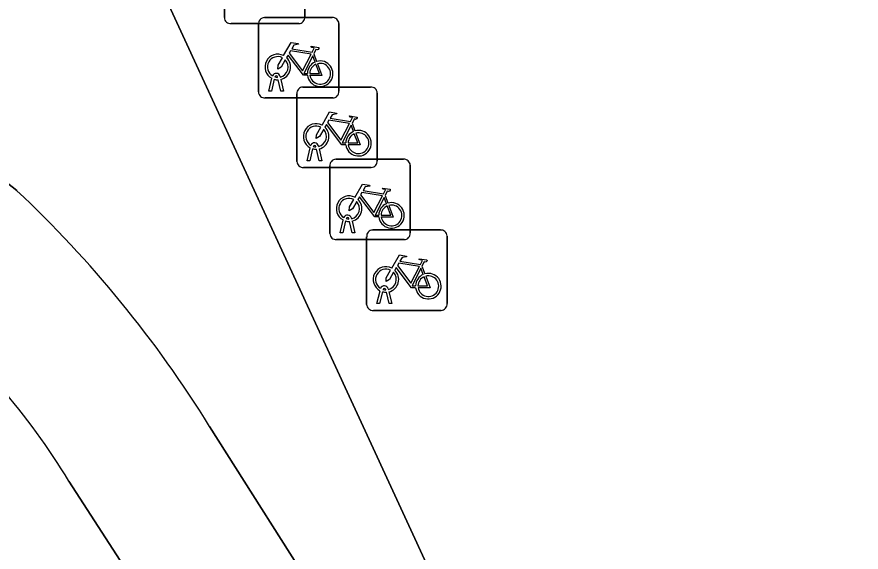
# Model space of a CAD drawing. Extents: x 162172 to 163187, y 382874 to 383685.
# Drawn here: x 162974.75 to 162985.24, y 383531.77 to 383538.43 of the extents above; entities that cross this region are included whole.
import ezdxf

# ---------------------------------------------------------------- set-up
doc = ezdxf.new("R2010")
doc.units = 0
for name, color, linetype in [('IMGEO_Fietsenrek', 7, 'Continuous'), ('IMGEO_Groenvoorziening', 7, 'Continuous'), ('IMGEO_Rijbaan_lokaal_open', 7, 'Continuous'), ('IMGEO_Voetgangersgebied_open', 7, 'Continuous'), ('IMGEO_Voetpad_open', 7, 'Continuous')]:
    doc.layers.add(name, color=color, linetype=linetype)

msp = doc.modelspace()

# ---------------------------------------------------------------- linework, layer by layer
at = {"layer": 'IMGEO_Fietsenrek'}
for p, q in [((162977.329, 383538.42), (162977.329, 383539.261)), ((162977.329, 383539.261), (162977.329, 383538.42)), ((162978.329, 383539.27), (162978.329, 383538.429)), ((162978.329, 383538.429), (162978.329, 383539.27)), ((162977.828, 383538.421), (162978.669, 383538.421)), ((162978.669, 383538.421), (162977.828, 383538.421)), ((162978.254, 383538.345), (162977.413, 383538.345)), ((162977.413, 383538.345), (162978.254, 383538.345)), ((162977.753, 383537.496), (162977.753, 383538.337)), ((162977.753, 383538.337), (162977.753, 383537.496)), ((162978.753, 383538.346), (162978.753, 383537.505)), ((162978.753, 383537.505), (162978.753, 383538.346)), ((162978.44, 383537.97), (162978.476, 383537.875)), ((162977.991, 383537.677), (162977.99, 383537.681)), ((162978.022, 383537.688), (162978.023, 383537.681)), ((162977.88, 383537.505), (162977.919, 383537.665)), ((162977.949, 383537.653), (162977.914, 383537.505)), ((162978.032, 383537.505), (162977.998, 383537.647)), ((162978.03, 383537.651), (162978.065, 383537.505)), ((162977.914, 383537.505), (162977.88, 383537.505)), ((162978.065, 383537.505), (162978.032, 383537.505)), ((162978.23, 383536.632), (162978.23, 383537.473)), ((162978.23, 383537.473), (162978.23, 383536.632)), ((162978.305, 383537.557), (162979.146, 383537.557)), ((162979.146, 383537.557), (162978.305, 383537.557)), ((162979.23, 383537.482), (162979.23, 383536.641)), ((162979.23, 383536.641), (162979.23, 383537.482)), ((162978.678, 383537.421), (162977.837, 383537.421)), ((162977.837, 383537.421), (162978.678, 383537.421)), ((162978.917, 383537.106), (162978.953, 383537.011)), ((162978.357, 383536.641), (162978.396, 383536.801)), ((162978.426, 383536.789), (162978.391, 383536.641)), ((162978.468, 383536.813), (162978.467, 383536.817)), ((162978.509, 383536.641), (162978.475, 383536.783)), ((162978.499, 383536.824), (162978.5, 383536.817)), ((162978.507, 383536.787), (162978.542, 383536.641)), ((162978.391, 383536.641), (162978.357, 383536.641)), ((162978.542, 383536.641), (162978.509, 383536.641)), ((162978.715, 383536.659), (162979.556, 383536.659)), ((162979.556, 383536.659), (162978.715, 383536.659)), ((162979.155, 383536.557), (162978.314, 383536.557)), ((162978.314, 383536.557), (162979.155, 383536.557)), ((162978.64, 383535.734), (162978.64, 383536.575)), ((162978.64, 383536.575), (162978.64, 383535.734)), ((162979.64, 383536.584), (162979.64, 383535.743)), ((162979.64, 383535.743), (162979.64, 383536.584)), ((162979.327, 383536.208), (162979.363, 383536.113)), ((162978.767, 383535.743), (162978.806, 383535.903)), ((162978.836, 383535.891), (162978.801, 383535.743)), ((162978.878, 383535.915), (162978.877, 383535.919)), ((162978.909, 383535.926), (162978.91, 383535.919)), ((162978.917, 383535.889), (162978.952, 383535.743)), ((162978.919, 383535.743), (162978.885, 383535.885)), ((162978.801, 383535.743), (162978.767, 383535.743)), ((162978.952, 383535.743), (162978.919, 383535.743)), ((162979.098, 383534.854), (162979.098, 383535.695)), ((162979.098, 383535.695), (162979.098, 383534.854)), ((162979.173, 383535.779), (162980.014, 383535.779)), ((162980.014, 383535.779), (162979.173, 383535.779)), ((162980.098, 383535.704), (162980.098, 383534.863)), ((162980.098, 383534.863), (162980.098, 383535.704)), ((162979.565, 383535.659), (162978.724, 383535.659)), ((162978.724, 383535.659), (162979.565, 383535.659)), ((162979.785, 383535.328), (162979.821, 383535.233)), ((162979.367, 383535.046), (162979.368, 383535.039)), ((162979.225, 383534.863), (162979.264, 383535.023)), ((162979.294, 383535.011), (162979.259, 383534.863)), ((162979.336, 383535.035), (162979.335, 383535.039)), ((162979.377, 383534.863), (162979.343, 383535.005)), ((162979.375, 383535.009), (162979.41, 383534.863)), ((162979.259, 383534.863), (162979.225, 383534.863)), ((162979.41, 383534.863), (162979.377, 383534.863)), ((162980.023, 383534.779), (162979.182, 383534.779)), ((162979.182, 383534.779), (162980.023, 383534.779))]:
    msp.add_line(p, q, dxfattribs=at)
for points in [[(162978.066, 383537.947), (162978.161, 383538.111), (162978.247, 383538.097), (162978.249, 383538.088), (162978.193, 383538.077), (162978.166, 383538.032), (162978.422, 383537.991)], [(162978.409, 383537.966), (162978.152, 383538.007), (162978.135, 383537.978), (162978.302, 383537.758), (162978.409, 383537.966)], [(162978.422, 383537.991), (162978.447, 383538.04), (162978.441, 383538.044), (162978.418, 383538.048), (162978.406, 383538.055), (162978.405, 383538.058), (162978.407, 383538.063), (162978.502, 383538.048), (162978.504, 383538.038), (162978.494, 383538.025), (162978.482, 383538.019), (162978.468, 383538.025), (162978.44, 383537.97)], [(162978.087, 383537.895), (162978.035, 383537.805), (162977.995, 383537.78), (162977.996, 383537.827), (162978.051, 383537.921)], [(162978.362, 383537.703), (162978.312, 383537.703), (162978.121, 383537.954), (162978.102, 383537.922)], [(162978.457, 383537.868), (162978.427, 383537.945), (162978.318, 383537.727), (162978.361, 383537.727)], [(162978.391, 383537.727), (162978.511, 383537.726), (162978.467, 383537.84)], [(162978.487, 383537.847), (162978.542, 383537.702), (162978.392, 383537.702)], [(162978.543, 383537.083), (162978.638, 383537.247), (162978.724, 383537.233), (162978.726, 383537.224), (162978.67, 383537.213), (162978.643, 383537.168), (162978.899, 383537.127)], [(162978.899, 383537.127), (162978.924, 383537.176), (162978.918, 383537.18), (162978.895, 383537.184), (162978.883, 383537.191), (162978.882, 383537.194), (162978.884, 383537.199), (162978.979, 383537.184), (162978.981, 383537.174), (162978.971, 383537.161), (162978.959, 383537.155), (162978.945, 383537.161), (162978.917, 383537.106)], [(162978.564, 383537.031), (162978.512, 383536.941), (162978.472, 383536.916), (162978.473, 383536.963), (162978.528, 383537.057)], [(162978.839, 383536.839), (162978.789, 383536.839), (162978.598, 383537.09), (162978.579, 383537.058)], [(162978.886, 383537.102), (162978.629, 383537.143), (162978.612, 383537.114), (162978.779, 383536.894), (162978.886, 383537.102)], [(162978.934, 383537.004), (162978.904, 383537.081), (162978.795, 383536.863), (162978.838, 383536.863)], [(162978.868, 383536.863), (162978.988, 383536.862), (162978.944, 383536.976)], [(162978.964, 383536.983), (162979.019, 383536.838), (162978.869, 383536.838)], [(162978.953, 383536.185), (162979.048, 383536.349), (162979.134, 383536.335), (162979.136, 383536.326), (162979.08, 383536.315), (162979.053, 383536.27), (162979.309, 383536.229)], [(162979.296, 383536.204), (162979.039, 383536.245), (162979.022, 383536.216), (162979.189, 383535.996), (162979.296, 383536.204)], [(162979.309, 383536.229), (162979.334, 383536.278), (162979.328, 383536.282), (162979.305, 383536.286), (162979.293, 383536.293), (162979.292, 383536.296), (162979.294, 383536.301), (162979.389, 383536.286), (162979.391, 383536.276), (162979.381, 383536.263), (162979.369, 383536.257), (162979.355, 383536.263), (162979.327, 383536.208)], [(162978.974, 383536.133), (162978.922, 383536.043), (162978.882, 383536.018), (162978.883, 383536.065), (162978.938, 383536.159)], [(162979.249, 383535.941), (162979.199, 383535.941), (162979.008, 383536.192), (162978.989, 383536.16)], [(162979.344, 383536.106), (162979.314, 383536.183), (162979.205, 383535.965), (162979.248, 383535.965)], [(162979.278, 383535.965), (162979.398, 383535.964), (162979.354, 383536.078)], [(162979.374, 383536.085), (162979.429, 383535.94), (162979.279, 383535.94)], [(162979.411, 383535.305), (162979.506, 383535.469), (162979.592, 383535.455), (162979.594, 383535.446), (162979.538, 383535.435), (162979.511, 383535.39), (162979.767, 383535.349)], [(162979.754, 383535.324), (162979.497, 383535.365), (162979.48, 383535.336), (162979.647, 383535.116), (162979.754, 383535.324)], [(162979.767, 383535.349), (162979.792, 383535.398), (162979.786, 383535.402), (162979.763, 383535.406), (162979.751, 383535.413), (162979.75, 383535.416), (162979.752, 383535.421), (162979.847, 383535.406), (162979.849, 383535.396), (162979.839, 383535.383), (162979.827, 383535.377), (162979.813, 383535.383), (162979.785, 383535.328)], [(162979.432, 383535.253), (162979.38, 383535.163), (162979.34, 383535.138), (162979.341, 383535.185), (162979.396, 383535.279)], [(162979.707, 383535.061), (162979.657, 383535.061), (162979.466, 383535.312), (162979.447, 383535.28)], [(162979.802, 383535.226), (162979.772, 383535.303), (162979.663, 383535.085), (162979.706, 383535.085)], [(162979.736, 383535.085), (162979.856, 383535.084), (162979.812, 383535.198)], [(162979.832, 383535.205), (162979.887, 383535.06), (162979.737, 383535.06)]]:
    msp.add_lwpolyline(points, dxfattribs=at)
for centre, radius, start, end in [((162977.407, 383538.423), 0.0779, 182.4484, 274.2845), ((162977.407, 383538.423), 0.0779, 182.4484, 274.2845), ((162977.831, 383538.343), 0.0779, 92.4484, 184.2845), ((162977.831, 383538.343), 0.0779, 92.4484, 184.2845), ((162978.251, 383538.423), 0.0779, 272.4484, 4.2845), ((162978.251, 383538.423), 0.0779, 272.4484, 4.2845), ((162978.675, 383538.343), 0.0779, 2.4484, 94.2845), ((162978.675, 383538.343), 0.0779, 2.4484, 94.2845), ((162977.993, 383537.806), 0.159, 62.6766, 242.1369), ((162977.993, 383537.806), 0.129, 63.3192, 238.903), ((162977.993, 383537.806), 0.129, 283.6043, 43.4302), ((162977.993, 383537.806), 0.159, 283.5766, 46.6042), ((162978.52, 383537.722), 0.159, 187.0065, 105.7708), ((162978.52, 383537.722), 0.159, 113.3408, 178.3217), ((162978.52, 383537.722), 0.129, 113.923, 177.9556), ((162978.52, 383537.722), 0.129, 188.6715, 104.5883), ((162977.973, 383537.677), 0.0499, 12.8025, 158.6934), ((162977.973, 383537.677), 0.0174, 12.8025, 163.4502), ((162977.993, 383537.806), 0.129, 253.415, 269.0204), ((162977.993, 383537.806), 0.159, 253.9967, 271.7867), ((162977.831, 383537.499), 0.0779, 182.4484, 274.2845), ((162977.831, 383537.499), 0.0779, 182.4484, 274.2845), ((162978.308, 383537.479), 0.0779, 92.4484, 184.2845), ((162978.308, 383537.479), 0.0779, 92.4484, 184.2845), ((162978.675, 383537.499), 0.0779, 272.4484, 4.2845), ((162978.675, 383537.499), 0.0779, 272.4484, 4.2845), ((162979.152, 383537.479), 0.0779, 2.4484, 94.2845), ((162979.152, 383537.479), 0.0779, 2.4484, 94.2845), ((162978.47, 383536.942), 0.159, 62.6766, 242.1369), ((162978.47, 383536.942), 0.129, 63.3192, 238.903), ((162978.47, 383536.942), 0.159, 283.5766, 46.6042), ((162978.47, 383536.942), 0.129, 283.6043, 43.4302), ((162978.997, 383536.858), 0.159, 113.3408, 178.3217), ((162978.997, 383536.858), 0.159, 187.0065, 105.7708), ((162978.997, 383536.858), 0.129, 113.923, 177.9556), ((162978.997, 383536.858), 0.129, 188.6715, 104.5883), ((162978.45, 383536.813), 0.0499, 12.8025, 158.6934), ((162978.45, 383536.813), 0.0174, 12.8025, 163.4502), ((162978.47, 383536.942), 0.159, 253.9967, 271.7867), ((162978.47, 383536.942), 0.129, 253.415, 269.0204), ((162978.308, 383536.635), 0.0779, 182.4484, 274.2845), ((162978.308, 383536.635), 0.0779, 182.4484, 274.2845), ((162978.718, 383536.581), 0.0779, 92.4484, 184.2845), ((162978.718, 383536.581), 0.0779, 92.4484, 184.2845), ((162979.152, 383536.635), 0.0779, 272.4484, 4.2845), ((162979.152, 383536.635), 0.0779, 272.4484, 4.2845), ((162979.562, 383536.581), 0.0779, 2.4484, 94.2845), ((162979.562, 383536.581), 0.0779, 2.4484, 94.2845), ((162978.88, 383536.044), 0.159, 62.6766, 242.1369), ((162978.88, 383536.044), 0.129, 63.3192, 238.903), ((162978.88, 383536.044), 0.129, 283.6043, 43.4302), ((162978.88, 383536.044), 0.159, 283.5766, 46.6042), ((162979.407, 383535.96), 0.159, 113.3408, 178.3217), ((162979.407, 383535.96), 0.159, 187.0065, 105.7708), ((162979.407, 383535.96), 0.129, 113.923, 177.9556), ((162979.407, 383535.96), 0.129, 188.6715, 104.5883), ((162978.86, 383535.915), 0.0499, 12.8025, 158.6934), ((162978.88, 383536.044), 0.159, 253.9967, 271.7867), ((162978.86, 383535.915), 0.0174, 12.8025, 163.4502), ((162978.88, 383536.044), 0.129, 253.415, 269.0204), ((162978.718, 383535.737), 0.0779, 182.4484, 274.2845), ((162978.718, 383535.737), 0.0779, 182.4484, 274.2845), ((162979.176, 383535.701), 0.0779, 92.4484, 184.2845), ((162979.176, 383535.701), 0.0779, 92.4484, 184.2845), ((162979.562, 383535.737), 0.0779, 272.4484, 4.2845), ((162979.562, 383535.737), 0.0779, 272.4484, 4.2845), ((162980.02, 383535.701), 0.0779, 2.4484, 94.2845), ((162980.02, 383535.701), 0.0779, 2.4484, 94.2845), ((162979.338, 383535.164), 0.159, 62.6766, 242.1369), ((162979.338, 383535.164), 0.129, 63.3192, 238.903), ((162979.338, 383535.164), 0.159, 283.5766, 46.6042), ((162979.338, 383535.164), 0.129, 283.6043, 43.4302), ((162979.865, 383535.08), 0.159, 113.3408, 178.3217), ((162979.865, 383535.08), 0.159, 187.0065, 105.7708), ((162979.865, 383535.08), 0.129, 113.923, 177.9556), ((162979.865, 383535.08), 0.129, 188.6715, 104.5883), ((162979.318, 383535.035), 0.0499, 12.8025, 158.6934), ((162979.318, 383535.035), 0.0174, 12.8025, 163.4502), ((162979.338, 383535.164), 0.159, 253.9967, 271.7867), ((162979.338, 383535.164), 0.129, 253.415, 269.0204), ((162979.176, 383534.857), 0.0779, 182.4484, 274.2845), ((162979.176, 383534.857), 0.0779, 182.4484, 274.2845), ((162980.02, 383534.857), 0.0779, 272.4484, 4.2845), ((162980.02, 383534.857), 0.0779, 272.4484, 4.2845)]:
    msp.add_arc(centre, radius, start, end, dxfattribs=at)
at = {"layer": 'IMGEO_Groenvoorziening'}
for points in [[(162985.942, 383526.855), (162982.752, 383525.317), (162973.901, 383544.51), (162970.868, 383543.149)], [(162972.11, 383538.337), (162974.75, 383536.268)], [(162977.145, 383533.337), (162978.575, 383531.08), (162980.332, 383528.092), (162981.957, 383525.141), (162983.216, 383522.668), (162987.127, 383524.507), (162985.942, 383526.855)]]:
    msp.add_lwpolyline(points, dxfattribs=at)
msp.add_arc((162964.891, 383525.768), 14.403, 31.7027, 46.8036, dxfattribs=at)
at = {"layer": 'IMGEO_Rijbaan_lokaal_open'}
msp.add_lwpolyline([(162982.415, 383520.324), (162980.904, 383523.228), (162979.388, 383526.118), (162978.148, 383528.274), (162976.846, 383530.411), (162975.397, 383532.656)], dxfattribs=at)
msp.add_arc((162968.025, 383528.178), 8.626, 31.2728, 50.5619, dxfattribs=at)
at = {"layer": 'IMGEO_Voetgangersgebied_open'}
msp.add_lwpolyline([(162972.887, 383546.72), (162973.901, 383544.51), (162982.752, 383525.317), (162985.942, 383526.855)], dxfattribs=at)
at = {"layer": 'IMGEO_Voetpad_open'}
for points in [[(162974.75, 383536.268), (162972.11, 383538.337)], [(162986.294, 383519.065), (162985.317, 383521.022), (163005.597, 383530.973), (163004.529, 383533.099), (162989.249, 383525.622), (162988.299, 383525.157), (162987.194, 383527.454), (162985.942, 383526.855), (162987.127, 383524.507), (162983.216, 383522.668), (162981.957, 383525.141), (162980.332, 383528.092), (162978.575, 383531.08), (162977.145, 383533.337)], [(162975.397, 383532.656), (162976.846, 383530.411), (162978.148, 383528.274), (162979.388, 383526.118), (162980.904, 383523.228), (162982.415, 383520.324)]]:
    msp.add_lwpolyline(points, dxfattribs=at)
for centre, radius, start, end in [((162964.891, 383525.768), 14.403, 31.7027, 46.8036), ((162968.025, 383528.178), 8.626, 31.2728, 50.5619)]:
    msp.add_arc(centre, radius, start, end, dxfattribs=at)

doc.saveas('drawing.dxf')
